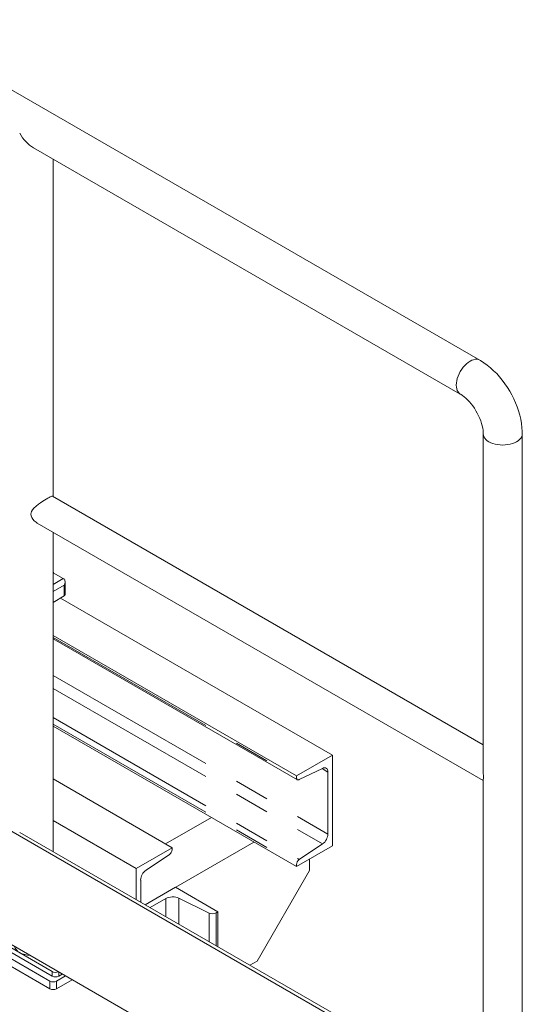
# Model space of a CAD drawing. Header units: millimetres. Extents: x 450 to 25135, y 150 to 17673.
# Tile 258 of 463: x 12349 to 12891, y 14351 to 15415. Entities that reach past the tile are written whole.
import ezdxf

# ---------------------------------------------------------------- set-up
doc = ezdxf.new("R2010")
doc.units = ezdxf.units.MM
doc.linetypes.add('SLD-Centrada-doble', pattern=[12.7, 6.35, -1.27, 1.27, -1.27, 1.27, -1.27])
doc.linetypes.add('SLD-Continua', pattern=[0])
doc.layers.add('OCULTA', color=8, linetype='SLD-Continua')

msp = doc.modelspace()

# ---------------------------------------------------------------- linework, layer by layer
at = {"layer": 'OCULTA', "linetype": 'SLD-Continua', "lineweight": 18, "ltscale": 30}
for p, q in [((12845.6, 15046.9), (11396, 15883.8)), ((12363.6, 15276.5), (12824.5, 15010.4)), ((12384.7, 14899.7), (12384.7, 15264.3)), ((12834.3, 14252.5), (11331.7, 15120)), ((11331.7, 14997.5), (12728.2, 14191.3)), ((12849.3, 14967.4), (12849.3, 14605.4)), ((12891.5, 14285.5), (12891.5, 14967.4)), ((12849.3, 14631.5), (12384.3, 14899.9)), ((12367.6, 14870.9), (12849.3, 14592.9)), ((12384.7, 14516.1), (12384.7, 14861.1)), ((12384.7, 14817.4), (12395.7, 14811.1)), ((12397.8, 14793.6), (12397.8, 14807.5)), ((12396.8, 14792.3), (12384.7, 14785.3)), ((12392.7, 14790), (12686.5, 14620.3)), ((12384.7, 14749.7), (12647.7, 14597.9)), ((12384.7, 14746), (12648.6, 14593.7)), ((12384.7, 14651.7), (12647.7, 14499.9)), ((12686.5, 14620.3), (12647.7, 14597.9)), ((12686.5, 14522.4), (12686.5, 14620.3)), ((12650.6, 14593.8), (12675.7, 14606)), ((12513.3, 14520.3), (12384.7, 14594.6)), ((12647.7, 14597.9), (12647.7, 14595.7)), ((12681.6, 14602), (12681.6, 14535)), ((12849.3, 14594.2), (12849.3, 14261.2)), ((12555.7, 14553), (12506.2, 14524.4)), ((12474.4, 14497.9), (12384.7, 14549.7)), ((12837.8, 14254.6), (12348.9, 14536.8)), ((12513.3, 14520.3), (12474.4, 14497.9)), ((12601.7, 14526.4), (12484.3, 14458.7)), ((12513.3, 14518.2), (12513.3, 14520.3)), ((12647.7, 14499.9), (12686.5, 14522.4)), ((12675.7, 14524.3), (12650.6, 14507.4)), ((12485.2, 14496), (12510.4, 14512.8)), ((12647.7, 14502.1), (12647.7, 14499.9)), ((12661.8, 14508.1), (12661.8, 14495.8)), ((12474.4, 14497.9), (12474.4, 14464.4)), ((12605.2, 14397.8), (12661.8, 14495.8)), ((12479.4, 14461.5), (12479.4, 14485.3)), ((12484.3, 14458.7), (12516.8, 14477.5)), ((12516.8, 14477.5), (12562.8, 14450.9)), ((12506.4, 14465.3), (12489.6, 14455.6)), ((12553.3, 14449.6), (12520.7, 14465.7)), ((12562.8, 14450.9), (12560.8, 14449.8)), ((12562.8, 14413.3), (12562.8, 14450.9)), ((12313.1, 14427.3), (12383.8, 14386.5)), ((12303.5, 14421), (12381.3, 14376.1)), ((12313.1, 14422.4), (12383.8, 14381.6)), ((12303.5, 14412.8), (12381.3, 14367.9)), ((12605.2, 14397.8), (12597.4, 14393.3)), ((12388.4, 14376.1), (12398.2, 14381.8)), ((12390.9, 14381.6), (12394.7, 14383.8)), ((12388.4, 14367.9), (12405.3, 14377.7))]:
    msp.add_line(p, q, dxfattribs=at)
at = {"layer": 'OCULTA', "linetype": 'SLD-Centrada-doble', "lineweight": 18, "ltscale": 30}
for p, q in [((12395.7, 14811.1), (12384.7, 14804.8)), ((12396.8, 14803.9), (12384.7, 14796.9)), ((12396.8, 14803.9), (12396.8, 14792.3)), ((12384.7, 14747.5), (12647.7, 14595.7)), ((12384.7, 14706.4), (12681.6, 14535)), ((12384.7, 14692.3), (12675.7, 14524.3)), ((12384.7, 14660.9), (12650.6, 14507.4)), ((12384.7, 14653.9), (12647.7, 14502.1)), ((12675.2, 14605.7), (12681.6, 14602)), ((12506.4, 14445.9), (12506.4, 14465.3)), ((12520.7, 14437.6), (12520.7, 14465.7)), ((12553.3, 14418.8), (12553.3, 14449.6)), ((12560.8, 14414.5), (12560.8, 14449.8)), ((12383.8, 14381.6), (12383.8, 14386.5)), ((12390.9, 14386), (12390.9, 14381.6)), ((12381.3, 14367.9), (12381.3, 14376.1)), ((12388.4, 14376.1), (12388.4, 14367.9))]:
    msp.add_line(p, q, dxfattribs=at)
at = {"layer": 'OCULTA', "linetype": 'SLD-Continua', "lineweight": 18, "ltscale": 30, "flags": 128}
for points in [[(12845.6, 15046.9), (12845.6, 15046.9), (12844.1, 15047.6), (12842.5, 15047.9), (12840.7, 15047.9), (12838.9, 15047.5), (12837, 15046.9), (12835, 15045.9), (12833.1, 15044.6), (12831.2, 15043.1), (12829.3, 15041.3), (12827.6, 15039.3), (12826, 15037.1), (12824.5, 15034.8), (12823.2, 15032.3), (12822.1, 15029.8), (12821.3, 15027.3), (12820.6, 15024.8), (12820.3, 15022.4), (12820.1, 15020.1), (12820.3, 15017.9), (12820.6, 15015.9), (12821.3, 15014.1), (12822.1, 15012.6), (12823.2, 15011.4), (12824.5, 15010.4)], [(12835, 15045.9), (12833.1, 15044.6), (12831.2, 15043.1), (12829.3, 15041.3), (12827.6, 15039.3), (12826, 15037.1), (12824.5, 15034.8), (12823.2, 15032.3), (12822.1, 15029.8), (12821.3, 15027.3), (12820.6, 15024.8), (12820.3, 15022.4), (12820.1, 15020.1), (12820.3, 15017.9), (12820.6, 15015.9), (12821.3, 15014.1), (12822.1, 15012.6), (12823.2, 15011.4), (12824.5, 15010.4), (12824.5, 15010.4)], [(12845.6, 15046.9), (12844.1, 15047.6), (12842.5, 15047.9), (12840.7, 15047.9), (12838.9, 15047.5), (12837, 15046.9), (12835, 15045.9)], [(12891.5, 14967.4), (12891.4, 14969.9), (12891.1, 14974.3), (12890.6, 14978.7), (12889.8, 14983.2), (12888.7, 14987.7), (12887.4, 14992.1), (12885.9, 14996.5), (12884.2, 15000.9), (12882.3, 15005.2), (12880.2, 15009.4), (12877.9, 15013.6), (12875.4, 15017.6), (12872.7, 15021.5), (12869.9, 15025.3), (12866.9, 15028.9), (12863.8, 15032.4), (12860.5, 15035.6), (12857.1, 15038.7), (12853.6, 15041.6), (12849.9, 15044.2), (12846.4, 15046.5), (12845.6, 15046.9)], [(12824.5, 15010.4), (12825.3, 15009.9), (12827, 15008.8), (12828.7, 15007.5), (12830.6, 15005.9), (12832.4, 15004.1), (12834.3, 15002.1), (12836.2, 14999.9), (12838, 14997.5), (12839.8, 14995), (12841.4, 14992.4), (12842.9, 14989.6), (12844.3, 14986.9), (12845.6, 14984.1), (12846.6, 14981.3), (12847.5, 14978.6), (12848.2, 14976), (12848.7, 14973.5), (12849.1, 14971.2), (12849.3, 14969.1), (12849.3, 14967.4)], [(12849.3, 14967.4), (12849.5, 14965.9), (12850, 14964.3), (12850.9, 14962.8), (12852.1, 14961.4), (12853.7, 14960), (12855.5, 14958.8), (12857.6, 14957.8), (12859.8, 14956.9), (12862.3, 14956.2), (12864.9, 14955.7), (12867.6, 14955.4), (12870.4, 14955.3), (12873.1, 14955.4), (12875.8, 14955.7), (12878.5, 14956.2), (12880.9, 14956.9), (12883.2, 14957.8), (12885.3, 14958.8)], [(12849.3, 14967.4), (12849.5, 14965.9), (12850, 14964.3), (12850.9, 14962.8), (12852.1, 14961.4), (12853.7, 14960), (12855.5, 14958.8), (12857.6, 14957.8), (12859.8, 14956.9), (12862.3, 14956.2), (12864.9, 14955.7), (12867.6, 14955.4), (12870.4, 14955.3), (12873.1, 14955.4), (12875.8, 14955.7), (12878.5, 14956.2), (12880.9, 14956.9), (12883.2, 14957.8), (12885.3, 14958.8), (12887.1, 14960), (12888.6, 14961.4), (12889.9, 14962.8), (12890.8, 14964.3), (12891.3, 14965.9), (12891.5, 14967.4), (12891.5, 14967.4)], [(12885.3, 14958.8), (12887.1, 14960), (12888.6, 14961.4), (12889.9, 14962.8), (12890.8, 14964.3), (12891.3, 14965.9), (12891.5, 14967.4), (12891.5, 14967.5)], [(12360.9, 14880.5), (12361.1, 14882), (12361.6, 14883.5), (12362.7, 14885.3), (12364.1, 14887.1), (12366.4, 14889.2), (12369, 14891.3), (12371.3, 14892.9), (12373.6, 14894.5), (12375.5, 14895.7), (12377.3, 14896.9), (12379, 14897.8), (12380.5, 14898.7), (12381.7, 14899.3), (12382.7, 14899.7), (12383.5, 14899.9), (12384.1, 14900), (12384.3, 14899.8)], [(12367.6, 14871), (12366.4, 14871.8), (12364.4, 14873.5), (12362.9, 14875.1), (12361.7, 14877.1), (12361.1, 14878.7), (12360.9, 14880.5)], [(12396.8, 14803.9), (12397.5, 14805.5), (12397.8, 14807.2), (12397.6, 14808.8), (12397.3, 14809.6), (12396.8, 14810.2)], [(12675.7, 14606), (12676.9, 14606.4), (12678, 14606.6), (12679, 14606.4), (12679.9, 14606), (12680.6, 14605.4), (12681.2, 14604.4), (12681.5, 14603.3), (12681.6, 14602)], [(12647.7, 14595.7), (12647.7, 14595.1), (12647.9, 14594.5), (12648.1, 14594.1), (12648.5, 14593.7), (12648.9, 14593.5), (12649.4, 14593.5), (12650, 14593.5), (12650.6, 14593.8)]]:
    msp.add_lwpolyline(points, dxfattribs=at)
at = {"layer": 'OCULTA', "linetype": 'SLD-Continua', "lineweight": 18, "ltscale": 900}
for centre, radius, start, end in [((12381.1, 14814.7), 4.97, 28.0493, 43.2502), ((12392.8, 14806.2), 5.67, 44.9631, 59.4559), ((12396.2, 14793.8), 1.61, 294.3747, 354.3052), ((13040.6, 14606.3), 191.3, 180.0687, 182.3617), ((12818.9, 14597.3), 30.6, 353.6774, 2.1757), ((12667.6, 14535.7), 14, 305.43, 357.2119), ((12506.3, 14518.5), 6.99, 305.43, 357.2119), ((12654.6, 14501.7), 6.99, 125.43, 177.2119), ((12493.3, 14484.6), 14, 125.43, 177.2119), ((12513.9, 14450.8), 16.3, 65.4336, 117.2078), ((12556.9, 14457.4), 8.54, 245.4336, 297.2078), ((12354.1, 14417.8), 12, 199.6416, 243.3526), ((12362.5, 14432.6), 29, 241.569, 265.5785), ((12387.3, 14393.4), 7.78, 242.8285, 293.3329), ((12387.3, 14388.4), 7.69, 242.6097, 297.3903), ((12384.8, 14382.9), 7.69, 242.6097, 297.3903), ((12384.8, 14374.7), 7.69, 242.6097, 297.3903)]:
    msp.add_arc(centre, radius, start, end, dxfattribs=at)
msp.add_ellipse((12363.6, 15300.8), major_axis=(-14.9, 25.8), ratio=0.577335, start_param=1.570756, end_param=2.356235, dxfattribs=at)

doc.saveas('drawing.dxf')
